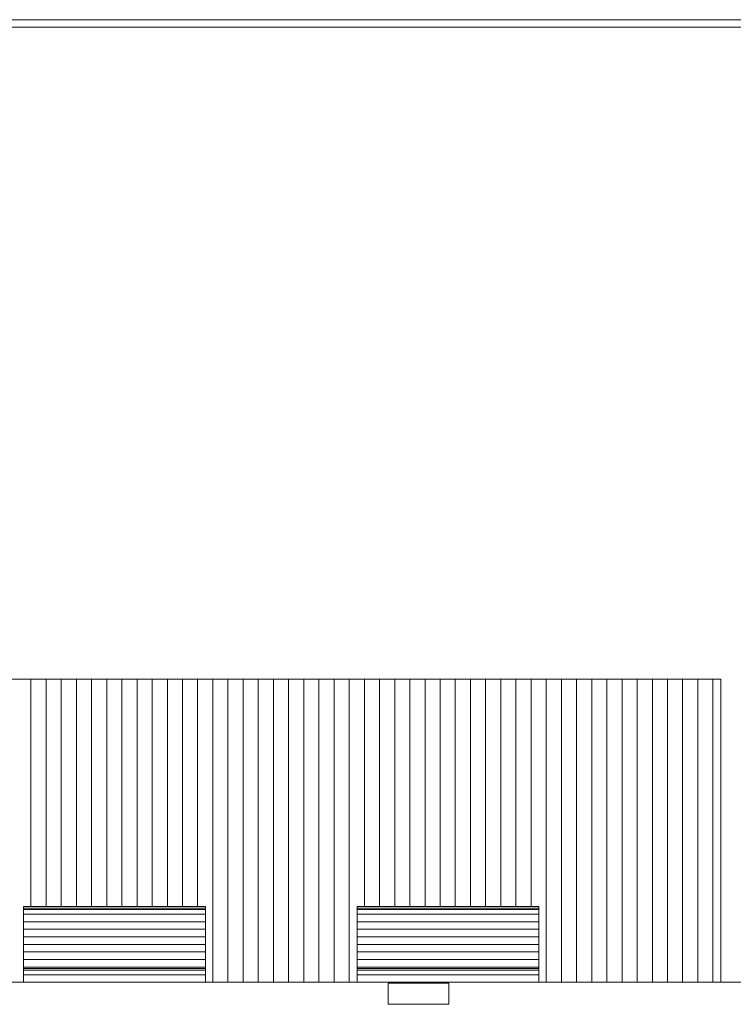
# Model space of a CAD drawing. Header units: feet. Extents: x 8 to 127, y 6 to 90.
# Tile 506 of 538: x 58 to 60.36, y 60.88 to 64.13. Entities that reach past the tile are written whole.
import ezdxf

# ---------------------------------------------------------------- set-up
doc = ezdxf.new("R2010")
doc.units = ezdxf.units.FT
doc.header["$MEASUREMENT"] = 0
for name, color, linetype in [('ALV Baixa', 252, 'Continuous'), ('Alvenaria', 7, 'Continuous'), ('FINA', 7, 'Continuous'), ('madeira', 35, 'Continuous'), ('MOBILIARIO', 250, 'Continuous')]:
    doc.layers.add(name, color=color, linetype=linetype)

msp = doc.modelspace()

# ---------------------------------------------------------------- linework, layer by layer
at = {"layer": 'ALV Baixa', "lineweight": 5}
for p, q in [((77.2738, 64.127), (48.7152, 64.127)), ((77.2738, 64.102), (48.4652, 64.102))]:
    msp.add_line(p, q, dxfattribs=at)
at = {"layer": 'Alvenaria', "lineweight": 5}
msp.add_line((60.8652, 60.952), (55.3402, 60.952), dxfattribs=at)
at = {"layer": 'FINA', "linetype": 'Continuous', "lineweight": 5}
for p, q in [((59.4176, 60.9494), (59.2176, 60.9494)), ((59.2176, 60.9494), (59.2176, 60.8794)), ((59.4176, 60.8794), (59.4176, 60.9494)), ((59.2176, 60.8794), (59.4176, 60.8794))]:
    msp.add_line(p, q, dxfattribs=at)
at = {"layer": 'madeira', "lineweight": 5}
for p, q in [((56.7652, 61.952), (60.3152, 61.952)), ((60.3152, 61.952), (60.3152, 60.952))]:
    msp.add_line(p, q, dxfattribs=at)
at = {"layer": 'madeira', "linetype": 'Continuous', "lineweight": 5}
for p, q in [((58.0394, 61.952), (58.0394, 61.202)), ((58.0894, 61.952), (58.0894, 61.202)), ((58.1394, 61.952), (58.1394, 61.202)), ((58.1894, 61.952), (58.1894, 61.202)), ((58.2394, 61.952), (58.2394, 61.202)), ((58.2894, 61.952), (58.2894, 61.202)), ((58.3394, 61.952), (58.3394, 61.202)), ((58.3894, 61.952), (58.3894, 61.202)), ((58.4394, 61.952), (58.4394, 61.202)), ((58.4894, 61.952), (58.4894, 61.202)), ((58.5394, 61.952), (58.5394, 61.202)), ((58.5894, 61.952), (58.5894, 61.202)), ((58.6394, 61.952), (58.6394, 60.952)), ((58.6894, 61.952), (58.6894, 60.952)), ((58.7394, 61.952), (58.7394, 60.952)), ((58.7894, 61.952), (58.7894, 60.952)), ((58.8394, 61.952), (58.8394, 60.952)), ((58.8894, 61.952), (58.8894, 60.952)), ((58.9394, 61.952), (58.9394, 60.952)), ((58.9894, 61.952), (58.9894, 60.952)), ((59.0394, 61.952), (59.0394, 60.952)), ((59.0894, 61.952), (59.0894, 60.952)), ((59.1394, 61.952), (59.1394, 61.202)), ((59.1894, 61.952), (59.1894, 61.202)), ((59.2394, 61.952), (59.2394, 61.202)), ((59.2894, 61.952), (59.2894, 61.202)), ((59.3394, 61.952), (59.3394, 61.202)), ((59.3894, 61.952), (59.3894, 61.202)), ((59.4394, 61.952), (59.4394, 61.202)), ((59.4894, 61.952), (59.4894, 61.202)), ((59.5394, 61.952), (59.5394, 61.202)), ((59.5894, 61.952), (59.5894, 61.202)), ((59.6394, 61.952), (59.6394, 61.202)), ((59.6894, 61.952), (59.6894, 61.202)), ((59.7394, 61.952), (59.7394, 60.952)), ((59.7894, 61.952), (59.7894, 60.952)), ((59.8394, 61.952), (59.8394, 60.952)), ((59.8894, 61.952), (59.8894, 60.952)), ((59.9394, 61.952), (59.9394, 60.952)), ((59.9894, 61.952), (59.9894, 60.952)), ((60.0394, 61.952), (60.0394, 60.952)), ((60.0894, 61.952), (60.0894, 60.952)), ((60.1394, 61.952), (60.1394, 60.952)), ((60.1894, 61.952), (60.1894, 60.952)), ((60.2394, 61.952), (60.2394, 60.952)), ((60.2894, 61.952), (60.2894, 60.952))]:
    msp.add_line(p, q, dxfattribs=at)
at = {"layer": 'MOBILIARIO', "lineweight": 5}
for p, q in [((58.6152, 61.202), (58.0152, 61.202)), ((58.0152, 61.202), (58.0152, 60.952)), ((58.6152, 61.197), (58.0152, 61.197)), ((58.6152, 61.192), (58.0152, 61.192)), ((58.6152, 60.952), (58.6152, 61.202)), ((59.7152, 61.202), (59.1152, 61.202)), ((59.1152, 61.202), (59.1152, 60.952)), ((59.7152, 61.197), (59.1152, 61.197)), ((59.7152, 61.192), (59.1152, 61.192)), ((59.7152, 60.952), (59.7152, 61.202)), ((58.6152, 61.177), (58.0152, 61.177)), ((58.6152, 61.152), (58.0152, 61.152)), ((59.7152, 61.177), (59.1152, 61.177)), ((59.7152, 61.152), (59.1152, 61.152)), ((58.6152, 61.127), (58.0152, 61.127)), ((59.7152, 61.127), (59.1152, 61.127)), ((58.6152, 61.102), (58.0152, 61.102)), ((59.7152, 61.102), (59.1152, 61.102)), ((58.6152, 61.077), (58.0152, 61.077)), ((59.7152, 61.077), (59.1152, 61.077)), ((58.6152, 61.052), (58.0152, 61.052)), ((58.6152, 61.027), (58.0152, 61.027)), ((59.7152, 61.052), (59.1152, 61.052)), ((59.7152, 61.027), (59.1152, 61.027)), ((58.0152, 61.002), (58.6152, 61.002)), ((58.0152, 60.997), (58.6152, 60.997)), ((58.0152, 60.992), (58.6152, 60.992)), ((59.1152, 61.002), (59.7152, 61.002)), ((59.1152, 60.997), (59.7152, 60.997)), ((59.1152, 60.992), (59.7152, 60.992)), ((58.0152, 60.977), (58.6152, 60.977)), ((59.1152, 60.977), (59.7152, 60.977)), ((58.0152, 60.952), (58.6152, 60.952)), ((59.1152, 60.952), (59.7152, 60.952))]:
    msp.add_line(p, q, dxfattribs=at)

doc.saveas('drawing.dxf')
